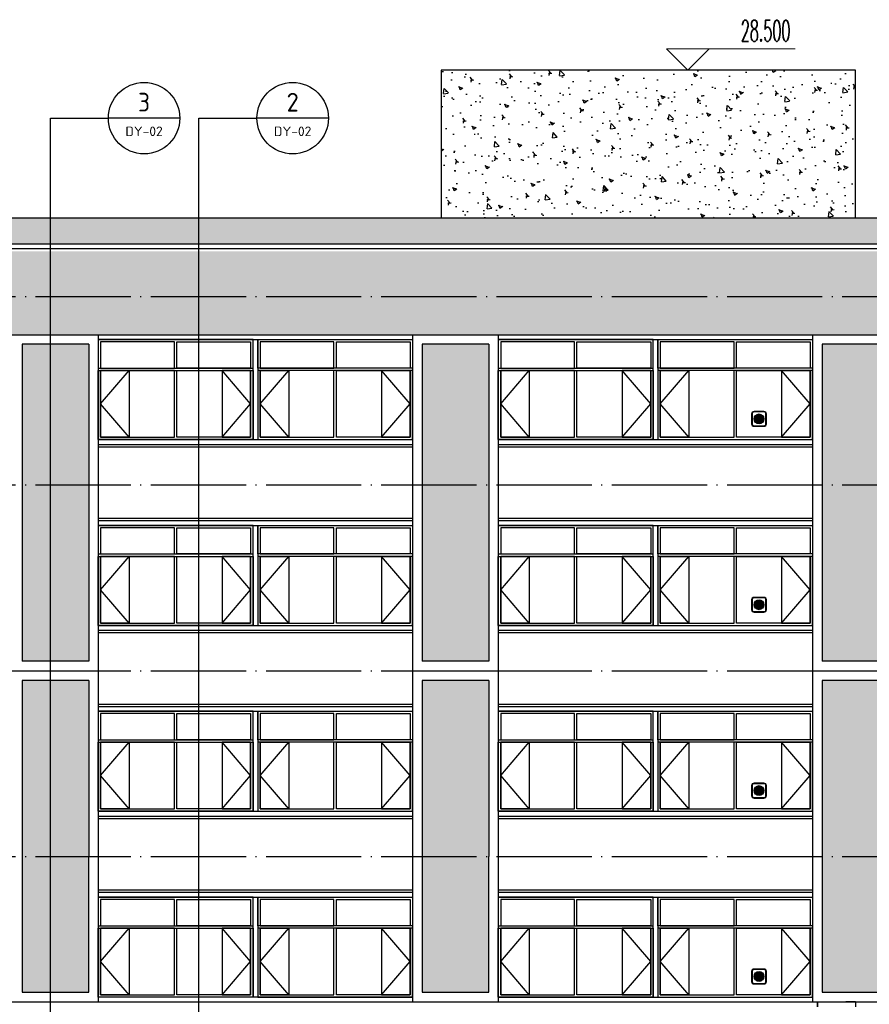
# Model space of a CAD drawing. Extents: x 1779708 to 7299578, y -1121471 to 88434.
# Tile 575 of 656: x 5535421 to 5553262, y -996658 to -975997. Entities that reach past the tile are written whole.
import ezdxf
from ezdxf.enums import TextEntityAlignment as Align

# ---------------------------------------------------------------- set-up
doc = ezdxf.new("R2010")
doc.units = 0
doc.header["$LTSCALE"] = 1000
doc.header["$MEASUREMENT"] = 0
doc.linetypes.add('DOTE', pattern=[2.42, 2, -0.2, 0.02, -0.2])
doc.layers.get('0').update_dxf_attribs({"linetype": 'CONTINUOUS'})
doc.layers.add('DIM_ELEV', color=3, linetype='CONTINUOUS', lineweight=13)
for name, color, linetype in [('DIM_IDEN', 3, 'CONTINUOUS'), ('DOTE', 1, 'DOTE'), ('PUB_TEXT', 7, 'CONTINUOUS'), ('WALL', 255, 'CONTINUOUS'), ('WINDOW', 2, 'CONTINUOUS'), ('建筑', 31, 'CONTINUOUS'), ('立面中线', 140, 'CONTINUOUS'), ('立面填充图例白', 7, 'CONTINUOUS'), ('立面粗线', 30, 'CONTINUOUS'), ('立面细线', 114, 'CONTINUOUS')]:
    doc.layers.add(name, color=color, linetype=linetype)
doc.styles.add('_TCH_DIM', font='SIMPLEX.shx', dxfattribs={"width": 0.7, "bigfont": 'GBCBIG.shx'})
doc.styles.get("Standard").update_dxf_attribs({"font": 'GBENOR', "bigfont": 'GBCBIG'})
pattern_1 = [(130, (10691819, -59205), (-819.83101, -71.725885), [85.725, -942.975]), (185, (10691819, -59205), (158.59272, 859.75489), [68.58, -754.38]), (79.549, (10691750.7, -59211), (-661.24126, 788.0251), [72.855, -801.405]), (133.8158, (10691819, -58976.4), (-1219.85568, -189.19048), [128.5875, -1414.4625]), (83.3644, (10691717.3, -58992.2), (-1068.31906, 1113.415), [109.2825, -1202.1075]), (188.816, (10691819, -58976.4), (-1068.32073, 1113.41303), [102.87, -1131.57]), (159, (10691704.7, -59033.6), (-682.26696, -460.19483), [85.725, -942.975]), (214, (10691704.7, -59033.6), (-278.10913, 828.84585), [68.58, -754.38]), (108.5486, (10691647.84, -59071.9), (-960.37421, 368.65286), [72.855, -801.405]), (142.5, (10691819, -59205.02), (-13.898715, 380.497675), [0, -745.236, 0, -765.81, 0, -757.2375]), (172.5, (10691819, -59205), (-300.68848, 450.812587), [0, -436.626, 0, -728.091, 0, -288.6075]), (212.5, (10692073.9, -59205.02), (-610.157678, -25.779348), [0, -285.75, 0, -891.54, 0, -1183.005]), (222.5, (10692188.2, -59205), (-666.581316, 114.41921), [0, -371.475, 0, -592.074, 0, -840.105])]

# ---------------------------------------------------------------- blocks, each defined once
blk = doc.blocks.new('b112')
at = {"layer": '建筑'}
h = blk.add_hatch(color=1, dxfattribs=at)
h.dxf.hatch_style = 1
edge = h.paths.add_edge_path()
edge.add_arc((2930760, 155416), 100, 0, 360)
for points in [[(2930660, 155266), (2930860, 155266, 0.414214), (2930910, 155316), (2930910, 155516, 0.414214), (2930860, 155566), (2930660, 155566, 0.414214), (2930610, 155516), (2930610, 155316, 0.414214)], [(2930660, 155276), (2930860, 155276, 0.414214), (2930900, 155316), (2930900, 155516, 0.414214), (2930860, 155556), (2930660, 155556, 0.414214), (2930620, 155516), (2930620, 155316, 0.414214)]]:
    blk.add_lwpolyline(points, format="xyb", close=True, dxfattribs=at)
at = {"layer": '建筑', "color": 1}
blk.add_circle((2930760, 155416), 100, dxfattribs=at)

msp = doc.modelspace()

# ---------------------------------------------------------------- hatches: boundary and pattern name
at = {"layer": '立面填充图例白'}
h = msp.add_hatch(dxfattribs=at)
h.set_pattern_fill('AR-CONC', color=0, scale=450, style=0)
h.set_pattern_definition(pattern_1)
h.paths.add_polyline_path([(5527771.5, -980158.3), (5560671.5, -980158.3), (5560671.5, -980708.3), (5527771.5, -980708.3)])
h = msp.add_hatch(dxfattribs=at)
h.set_pattern_fill('AR-CONC', color=0, scale=450, style=0)
h.set_pattern_definition([(50, (0, -3328.6), (819.83101, -71.725885), [85.725, -942.975]), (355, (0, -3328.6), (-158.59272, 859.75489), [68.58, -754.38]), (100.451, (68.3, -3334.6), (661.24126, 788.0251), [72.855, -801.405]), (46.1842, (0, -3100), (1219.85568, -189.19048), [128.5875, -1414.4625]), (96.6356, (101.7, -3115.8), (1068.31906, 1113.415), [109.2825, -1202.1075]), (351.184, (0, -3100), (1068.32073, 1113.41303), [102.87, -1131.57]), (21, (114.3, -3157.15), (682.26696, -460.19483), [85.725, -942.975]), (326, (114.3, -3157.15), (278.10913, 828.84585), [68.58, -754.38]), (71.4514, (171.16, -3195.5), (960.37421, 368.65286), [72.855, -801.405]), (37.5, (0, -3328.6), (13.898715, 380.497675), [0, -745.236, 0, -765.81, 0, -757.2375]), (7.5, (0, -3328.6), (300.68848, 450.812587), [0, -436.626, 0, -728.091, 0, -288.6075]), (327.5, (-254.9, -3328.6), (610.157678, -25.779348), [0, -285.75, 0, -891.54, 0, -1183.005]), (317.5, (-369.2, -3328.6), (666.581316, 114.41921), [0, -371.475, 0, -592.074, 0, -840.105])])
h.paths.add_polyline_path([(5561971.5, -980808.3), (5561371.5, -980808.3), (5561371.5, -981808.3), (5561971.5, -981808.3)])
h.paths.add_polyline_path([(5561971.5, -981808.3), (5561371.5, -981808.3), (5561371.5, -982608.3), (5561971.5, -982608.3)])
h.paths.add_polyline_path([(5527771.5, -980858.3), (5561371.5, -980858.3), (5561371.5, -982608.3), (5527771.5, -982608.3)])
at = {"layer": '立面细线'}
h = msp.add_hatch(dxfattribs=at)
h.set_pattern_fill('AR-CONC', color=256, scale=450, style=0)
h.set_pattern_definition(pattern_1)
h.paths.add_polyline_path([(5544271.5, -977058.3), (5552971.5, -977058.3), (5552971.5, -980158.3), (5544271.5, -980158.3)])
h = msp.add_hatch(dxfattribs=at)
h.set_pattern_fill('圆形花纹', color=256, scale=100, style=0)
h.set_pattern_definition([(180, (10888139.49, -59130.02), (-300, 150), [12, -288]), (90, (10888208.49, -59061.02), (150, 300), [12, -288]), (135, (10888190.49, -59007.02), (-2e-14, 299.9999995), [12.727922, -411.53614]), (135, (10888085.49, -59112.02), (-2e-14, 299.9999995), [12.727922, -411.53614]), (45, (10888181.49, -59112.02), (299.9999995, 2e-14), [12.727922, -411.53614]), (45, (10888076.49, -59007.02), (299.9999995, 2e-14), [12.727922, -411.53614]), (143.1301023, (10888181.49, -58998.02), (-300, 300), [15, -1485]), (143.1301023, (10888097.49, -59121.02), (-300, 300), [15, -1485]), (126.8698976, (10888076.49, -59103.02), (300, -300), [15, -1485]), (126.8698976, (10888199.49, -59019.02), (300, -300), [15, -1485]), (53.1301023, (10888190.49, -59103.02), (300, 300), [15, -1485]), (53.1301023, (10888067.49, -59019.02), (300, 300), [15, -1485]), (36.8698977, (10888085.49, -58998.02), (300, 300), [15, -1485]), (36.8698977, (10888169.49, -59121.02), (300, 300), [15, -1485]), (168.6900675, (10888127.49, -59130.02), (-299.9999992, 4e-07), [15.297058, -1514.4087]), (168.6900675, (10888154.49, -58983.02), (-299.9999992, 4e-07), [15.297058, -1514.4087]), (101.3099325, (10888208.49, -59049.02), (-4e-07, 299.9999992), [15.297058, -1514.4087]), (101.3099325, (10888061.49, -59076.02), (-4e-07, 299.9999992), [15.297058, -1514.4087]), (78.6900675, (10888058.49, -59049.02), (2e-08, -299.99999724), [15.297058, -1514.4087]), (78.6900675, (10888205.49, -59076.02), (2e-08, -299.99999724), [15.297058, -1514.4087]), (11.3099325, (10888139.49, -59130.02), (299.9999992, 4e-07), [15.297058, -1514.4087]), (11.3099325, (10888112.49, -58983.02), (299.9999992, 4e-07), [15.297058, -1514.4087]), (158.1985905, (10888169.49, -58989.02), (-599.9999998, 299.99999935), [16.155494, -1599.3939]), (158.1985905, (10888112.49, -59127.02), (-599.9999998, 299.99999935), [16.155494, -1599.3939]), (111.8014095, (10888205.49, -59034.02), (299.99999675, -599.9999933), [16.155494, -1599.3939]), (111.8014095, (10888067.49, -59091.02), (299.99999675, -599.9999933), [16.155494, -1599.3939]), (68.1985905, (10888199.49, -59091.02), (299.99999935, 599.9999998), [16.155494, -1599.3939]), (68.1985905, (10888061.49, -59034.02), (299.99999935, 599.9999998), [16.155494, -1599.3939]), (21.8014095, (10888154.49, -59127.02), (600.00000017, 299.9999984), [16.155494, -1599.3939]), (21.8014095, (10888097.49, -58989.02), (600.00000017, 299.9999984), [16.155494, -1599.3939])])
h.paths.add_polyline_path([(5535471.5, -989458.3), (5536871.5, -989458.3), (5536871.5, -982808.3), (5535471.5, -982808.3)])
h.paths.add_polyline_path([(5535471.5, -996406.1), (5536871.5, -996406.1), (5536871.5, -989860.6), (5535471.5, -989860.6)])
h = msp.add_hatch(dxfattribs=at)
h.set_pattern_fill('圆形花纹', color=256, scale=100, style=0)
h.set_pattern_definition([(180, (10896539.49, -59130.02), (-300, 150), [12, -288]), (90, (10896608.49, -59061.02), (150, 300), [12, -288]), (135, (10896590.49, -59007.02), (-2e-14, 299.9999995), [12.727922, -411.53614]), (135, (10896485.49, -59112.02), (-2e-14, 299.9999995), [12.727922, -411.53614]), (45, (10896581.49, -59112.02), (299.9999995, 2e-14), [12.727922, -411.53614]), (45, (10896476.49, -59007.02), (299.9999995, 2e-14), [12.727922, -411.53614]), (143.1301023, (10896581.49, -58998.02), (-300, 300), [15, -1485]), (143.1301023, (10896497.49, -59121.02), (-300, 300), [15, -1485]), (126.8698976, (10896476.49, -59103.02), (300, -300), [15, -1485]), (126.8698976, (10896599.49, -59019.02), (300, -300), [15, -1485]), (53.1301023, (10896590.49, -59103.02), (300, 300), [15, -1485]), (53.1301023, (10896467.49, -59019.02), (300, 300), [15, -1485]), (36.8698977, (10896485.49, -58998.02), (300, 300), [15, -1485]), (36.8698977, (10896569.49, -59121.02), (300, 300), [15, -1485]), (168.6900675, (10896527.49, -59130.02), (-299.9999992, 4e-07), [15.297058, -1514.4087]), (168.6900675, (10896554.49, -58983.02), (-299.9999992, 4e-07), [15.297058, -1514.4087]), (101.3099325, (10896608.49, -59049.02), (-4e-07, 299.9999992), [15.297058, -1514.4087]), (101.3099325, (10896461.49, -59076.02), (-4e-07, 299.9999992), [15.297058, -1514.4087]), (78.6900675, (10896458.49, -59049.02), (2e-08, -299.99999724), [15.297058, -1514.4087]), (78.6900675, (10896605.49, -59076.02), (2e-08, -299.99999724), [15.297058, -1514.4087]), (11.3099325, (10896539.49, -59130.02), (299.9999992, 4e-07), [15.297058, -1514.4087]), (11.3099325, (10896512.49, -58983.02), (299.9999992, 4e-07), [15.297058, -1514.4087]), (158.1985905, (10896569.49, -58989.02), (-599.9999998, 299.99999935), [16.155494, -1599.3939]), (158.1985905, (10896512.49, -59127.02), (-599.9999998, 299.99999935), [16.155494, -1599.3939]), (111.8014095, (10896605.49, -59034.02), (299.99999675, -599.9999933), [16.155494, -1599.3939]), (111.8014095, (10896467.49, -59091.02), (299.99999675, -599.9999933), [16.155494, -1599.3939]), (68.1985905, (10896599.49, -59091.02), (299.99999935, 599.9999998), [16.155494, -1599.3939]), (68.1985905, (10896461.49, -59034.02), (299.99999935, 599.9999998), [16.155494, -1599.3939]), (21.8014095, (10896554.49, -59127.02), (600.00000017, 299.9999984), [16.155494, -1599.3939]), (21.8014095, (10896497.49, -58989.02), (600.00000017, 299.9999984), [16.155494, -1599.3939])])
h.paths.add_polyline_path([(5543871.5, -989458.3), (5545271.5, -989458.3), (5545271.5, -982808.3), (5543871.5, -982808.3)])
h.paths.add_polyline_path([(5543871.5, -996406.1), (5545271.5, -996406.1), (5545271.5, -989860.6), (5543871.5, -989860.6)])
h = msp.add_hatch(dxfattribs=at)
h.set_pattern_fill('圆形花纹', color=256, scale=100, style=0)
h.set_pattern_definition([(180, (10904939.49, -59130.02), (-300, 150), [12, -288]), (90, (10905008.49, -59061.02), (150, 300), [12, -288]), (135, (10904990.49, -59007.02), (-2e-14, 299.9999995), [12.727922, -411.53614]), (135, (10904885.49, -59112.02), (-2e-14, 299.9999995), [12.727922, -411.53614]), (45, (10904981.49, -59112.02), (299.9999995, 2e-14), [12.727922, -411.53614]), (45, (10904876.49, -59007.02), (299.9999995, 2e-14), [12.727922, -411.53614]), (143.1301023, (10904981.49, -58998.02), (-300, 300), [15, -1485]), (143.1301023, (10904897.49, -59121.02), (-300, 300), [15, -1485]), (126.8698976, (10904876.49, -59103.02), (300, -300), [15, -1485]), (126.8698976, (10904999.49, -59019.02), (300, -300), [15, -1485]), (53.1301023, (10904990.49, -59103.02), (300, 300), [15, -1485]), (53.1301023, (10904867.49, -59019.02), (300, 300), [15, -1485]), (36.8698977, (10904885.49, -58998.02), (300, 300), [15, -1485]), (36.8698977, (10904969.49, -59121.02), (300, 300), [15, -1485]), (168.6900675, (10904927.49, -59130.02), (-299.9999992, 4e-07), [15.297058, -1514.4087]), (168.6900675, (10904954.49, -58983.02), (-299.9999992, 4e-07), [15.297058, -1514.4087]), (101.3099325, (10905008.49, -59049.02), (-4e-07, 299.9999992), [15.297058, -1514.4087]), (101.3099325, (10904861.49, -59076.02), (-4e-07, 299.9999992), [15.297058, -1514.4087]), (78.6900675, (10904858.49, -59049.02), (2e-08, -299.99999724), [15.297058, -1514.4087]), (78.6900675, (10905005.49, -59076.02), (2e-08, -299.99999724), [15.297058, -1514.4087]), (11.3099325, (10904939.49, -59130.02), (299.9999992, 4e-07), [15.297058, -1514.4087]), (11.3099325, (10904912.49, -58983.02), (299.9999992, 4e-07), [15.297058, -1514.4087]), (158.1985905, (10904969.49, -58989.02), (-599.9999998, 299.99999935), [16.155494, -1599.3939]), (158.1985905, (10904912.49, -59127.02), (-599.9999998, 299.99999935), [16.155494, -1599.3939]), (111.8014095, (10905005.49, -59034.02), (299.99999675, -599.9999933), [16.155494, -1599.3939]), (111.8014095, (10904867.49, -59091.02), (299.99999675, -599.9999933), [16.155494, -1599.3939]), (68.1985905, (10904999.49, -59091.02), (299.99999935, 599.9999998), [16.155494, -1599.3939]), (68.1985905, (10904861.49, -59034.02), (299.99999935, 599.9999998), [16.155494, -1599.3939]), (21.8014095, (10904954.49, -59127.02), (600.00000017, 299.9999984), [16.155494, -1599.3939]), (21.8014095, (10904897.49, -58989.02), (600.00000017, 299.9999984), [16.155494, -1599.3939])])
h.paths.add_polyline_path([(5552271.5, -989458.3), (5553671.5, -989458.3), (5553671.5, -982808.3), (5552271.5, -982808.3)])
h.paths.add_polyline_path([(5552271.5, -996406.1), (5553671.5, -996406.1), (5553671.5, -989860.6), (5552271.5, -989860.6)])

# ---------------------------------------------------------------- linework, layer by layer
at = {"layer": 'DIM_ELEV'}
for p, q in [((5549451.6, -977058.3), (5549001.6, -976608.3)), ((5549001.6, -976608.3), (5551701.6, -976608.3)), ((5549451.6, -977058.3), (5549901.6, -976608.3)), ((5546976.6, -977058.3), (5549901.6, -977058.3))]:
    msp.add_line(p, q, dxfattribs=at)
at = {"layer": 'DIM_IDEN'}
for p, q in [((5536065.5, -978063), (5537283.5, -978063)), ((5536065.5, -1006314.9), (5536065.5, -978063)), ((5538783.5, -978063), (5537283.5, -978063)), ((5539185.8, -978063), (5540403.8, -978063)), ((5539185.8, -1006314.9), (5539185.8, -978063)), ((5541903.8, -978063), (5540403.8, -978063))]:
    msp.add_line(p, q, dxfattribs=at)
for centre in [(5538033.5, -978063), (5541153.8, -978063)]:
    msp.add_circle(centre, 750, dxfattribs=at)
at = {"layer": 'DOTE'}
for p, q in [((5477674.9, -981808.3), (5567316.7, -981808.3)), ((5477674.9, -985758.3), (5567316.7, -985758.3)), ((5477674.9, -989658.3), (5567316.7, -989658.3)), ((5477674.9, -993558.3), (5567316.7, -993558.3))]:
    msp.add_line(p, q, dxfattribs=at)
at = {"layer": 'WALL'}
for p, q in [((5552171.5, -996608.3), (5552371.5, -996608.3)), ((5552171.5, -996608.3), (5552171.5, -996708.3)), ((5552371.5, -996608.3), (5552771.5, -996608.3)), ((5552771.5, -996608.3), (5552771.5, -996608.3)), ((5552971.5, -996608.3), (5552771.5, -996608.3)), ((5552971.5, -996608.3), (5552971.5, -996708.3))]:
    msp.add_line(p, q, dxfattribs=at)
at = {"layer": 'WINDOW'}
for points in [[(5537121.5, -983308.3), (5538671.5, -983308.3), (5538671.5, -982758.3), (5537121.5, -982758.3)], [(5540271.5, -983308.3), (5538721.5, -983308.3), (5538721.5, -982758.3), (5540271.5, -982758.3)], [(5540471.5, -983308.3), (5542021.5, -983308.3), (5542021.5, -982758.3), (5540471.5, -982758.3)], [(5543621.5, -983308.3), (5542071.5, -983308.3), (5542071.5, -982758.3), (5543621.5, -982758.3)], [(5545521.5, -983308.3), (5547071.5, -983308.3), (5547071.5, -982758.3), (5545521.5, -982758.3)], [(5548671.5, -983308.3), (5547121.5, -983308.3), (5547121.5, -982758.3), (5548671.5, -982758.3)], [(5548871.5, -983308.3), (5550421.5, -983308.3), (5550421.5, -982758.3), (5548871.5, -982758.3)], [(5552021.5, -983308.3), (5550471.5, -983308.3), (5550471.5, -982758.3), (5552021.5, -982758.3)], [(5537121.5, -984758.3), (5538671.5, -984758.3), (5538671.5, -983358.3), (5537121.5, -983358.3)], [(5540271.5, -984758.3), (5538721.5, -984758.3), (5538721.5, -983358.3), (5540271.5, -983358.3)], [(5540471.5, -984758.3), (5542021.5, -984758.3), (5542021.5, -983358.3), (5540471.5, -983358.3)], [(5543621.5, -984758.3), (5542071.5, -984758.3), (5542071.5, -983358.3), (5543621.5, -983358.3)], [(5545521.5, -984758.3), (5547071.5, -984758.3), (5547071.5, -983358.3), (5545521.5, -983358.3)], [(5548671.5, -984758.3), (5547121.5, -984758.3), (5547121.5, -983358.3), (5548671.5, -983358.3)], [(5548871.5, -984758.3), (5550421.5, -984758.3), (5550421.5, -983358.3), (5548871.5, -983358.3)], [(5552021.5, -984758.3), (5550471.5, -984758.3), (5550471.5, -983358.3), (5552021.5, -983358.3)], [(5537121.5, -987208.3), (5538671.5, -987208.3), (5538671.5, -986658.3), (5537121.5, -986658.3)], [(5540271.5, -987208.3), (5538721.5, -987208.3), (5538721.5, -986658.3), (5540271.5, -986658.3)], [(5540471.5, -987208.3), (5542021.5, -987208.3), (5542021.5, -986658.3), (5540471.5, -986658.3)], [(5543621.5, -987208.3), (5542071.5, -987208.3), (5542071.5, -986658.3), (5543621.5, -986658.3)], [(5545521.5, -987208.3), (5547071.5, -987208.3), (5547071.5, -986658.3), (5545521.5, -986658.3)], [(5548671.5, -987208.3), (5547121.5, -987208.3), (5547121.5, -986658.3), (5548671.5, -986658.3)], [(5548871.5, -987208.3), (5550421.5, -987208.3), (5550421.5, -986658.3), (5548871.5, -986658.3)], [(5552021.5, -987208.3), (5550471.5, -987208.3), (5550471.5, -986658.3), (5552021.5, -986658.3)], [(5537121.5, -988658.3), (5538671.5, -988658.3), (5538671.5, -987258.3), (5537121.5, -987258.3)], [(5540271.5, -988658.3), (5538721.5, -988658.3), (5538721.5, -987258.3), (5540271.5, -987258.3)], [(5540471.5, -988658.3), (5542021.5, -988658.3), (5542021.5, -987258.3), (5540471.5, -987258.3)], [(5543621.5, -988658.3), (5542071.5, -988658.3), (5542071.5, -987258.3), (5543621.5, -987258.3)], [(5545521.5, -988658.3), (5547071.5, -988658.3), (5547071.5, -987258.3), (5545521.5, -987258.3)], [(5548671.5, -988658.3), (5547121.5, -988658.3), (5547121.5, -987258.3), (5548671.5, -987258.3)], [(5548871.5, -988658.3), (5550421.5, -988658.3), (5550421.5, -987258.3), (5548871.5, -987258.3)], [(5552021.5, -988658.3), (5550471.5, -988658.3), (5550471.5, -987258.3), (5552021.5, -987258.3)], [(5537121.5, -991108.3), (5538671.5, -991108.3), (5538671.5, -990558.3), (5537121.5, -990558.3)], [(5540271.5, -991108.3), (5538721.5, -991108.3), (5538721.5, -990558.3), (5540271.5, -990558.3)], [(5540471.5, -991108.3), (5542021.5, -991108.3), (5542021.5, -990558.3), (5540471.5, -990558.3)], [(5543621.5, -991108.3), (5542071.5, -991108.3), (5542071.5, -990558.3), (5543621.5, -990558.3)], [(5545521.5, -991108.3), (5547071.5, -991108.3), (5547071.5, -990558.3), (5545521.5, -990558.3)], [(5548671.5, -991108.3), (5547121.5, -991108.3), (5547121.5, -990558.3), (5548671.5, -990558.3)], [(5548871.5, -991108.3), (5550421.5, -991108.3), (5550421.5, -990558.3), (5548871.5, -990558.3)], [(5552021.5, -991108.3), (5550471.5, -991108.3), (5550471.5, -990558.3), (5552021.5, -990558.3)], [(5537121.5, -992558.3), (5538671.5, -992558.3), (5538671.5, -991158.3), (5537121.5, -991158.3)], [(5540271.5, -992558.3), (5538721.5, -992558.3), (5538721.5, -991158.3), (5540271.5, -991158.3)], [(5540471.5, -992558.3), (5542021.5, -992558.3), (5542021.5, -991158.3), (5540471.5, -991158.3)], [(5543621.5, -992558.3), (5542071.5, -992558.3), (5542071.5, -991158.3), (5543621.5, -991158.3)], [(5545521.5, -992558.3), (5547071.5, -992558.3), (5547071.5, -991158.3), (5545521.5, -991158.3)], [(5548671.5, -992558.3), (5547121.5, -992558.3), (5547121.5, -991158.3), (5548671.5, -991158.3)], [(5548871.5, -992558.3), (5550421.5, -992558.3), (5550421.5, -991158.3), (5548871.5, -991158.3)], [(5552021.5, -992558.3), (5550471.5, -992558.3), (5550471.5, -991158.3), (5552021.5, -991158.3)], [(5537121.5, -995008.3), (5538671.5, -995008.3), (5538671.5, -994458.3), (5537121.5, -994458.3)], [(5540271.5, -995008.3), (5538721.5, -995008.3), (5538721.5, -994458.3), (5540271.5, -994458.3)], [(5540471.5, -995008.3), (5542021.5, -995008.3), (5542021.5, -994458.3), (5540471.5, -994458.3)], [(5543621.5, -995008.3), (5542071.5, -995008.3), (5542071.5, -994458.3), (5543621.5, -994458.3)], [(5545521.5, -995008.3), (5547071.5, -995008.3), (5547071.5, -994458.3), (5545521.5, -994458.3)], [(5548671.5, -995008.3), (5547121.5, -995008.3), (5547121.5, -994458.3), (5548671.5, -994458.3)], [(5548871.5, -995008.3), (5550421.5, -995008.3), (5550421.5, -994458.3), (5548871.5, -994458.3)], [(5552021.5, -995008.3), (5550471.5, -995008.3), (5550471.5, -994458.3), (5552021.5, -994458.3)], [(5537121.5, -996458.3), (5538671.5, -996458.3), (5538671.5, -995058.3), (5537121.5, -995058.3)], [(5540271.5, -996458.3), (5538721.5, -996458.3), (5538721.5, -995058.3), (5540271.5, -995058.3)], [(5540471.5, -996458.3), (5542021.5, -996458.3), (5542021.5, -995058.3), (5540471.5, -995058.3)], [(5543621.5, -996458.3), (5542071.5, -996458.3), (5542071.5, -995058.3), (5543621.5, -995058.3)], [(5545521.5, -996458.3), (5547071.5, -996458.3), (5547071.5, -995058.3), (5545521.5, -995058.3)], [(5548671.5, -996458.3), (5547121.5, -996458.3), (5547121.5, -995058.3), (5548671.5, -995058.3)], [(5548871.5, -996458.3), (5550421.5, -996458.3), (5550421.5, -995058.3), (5548871.5, -995058.3)], [(5552021.5, -996458.3), (5550471.5, -996458.3), (5550471.5, -995058.3), (5552021.5, -995058.3)]]:
    msp.add_lwpolyline(points, close=True, dxfattribs=at)
at = {"layer": '立面中线'}
for points in [[(5560671.5, -980158.3), (5527771.5, -980158.3)], [(5537071.5, -982708.3), (5543671.5, -982708.3)], [(5540321.5, -984808.3), (5540321.5, -982708.3)], [(5540421.5, -982708.3), (5540421.5, -984808.3)], [(5545471.5, -982708.3), (5552071.5, -982708.3)], [(5548721.5, -984808.3), (5548721.5, -982708.3)], [(5548821.5, -982708.3), (5548821.5, -984808.3)], [(5537071.5, -984808.3), (5543671.5, -984808.3)], [(5537071.5, -984908.3), (5543671.5, -984908.3)], [(5545471.5, -984808.3), (5552071.5, -984808.3)], [(5545471.5, -984908.3), (5552071.5, -984908.3)], [(5537071.5, -984958.3), (5543671.5, -984958.3)], [(5545471.5, -984958.3), (5552071.5, -984958.3)], [(5537071.5, -986458.3), (5543671.5, -986458.3)], [(5537071.5, -986508.3), (5543671.5, -986508.3)], [(5545471.5, -986458.3), (5552071.5, -986458.3)], [(5545471.5, -986508.3), (5552071.5, -986508.3)], [(5537071.5, -986608.3), (5543671.5, -986608.3)], [(5540321.5, -988708.3), (5540321.5, -986608.3)], [(5540421.5, -986608.3), (5540421.5, -988708.3)], [(5545471.5, -986608.3), (5552071.5, -986608.3)], [(5548721.5, -988708.3), (5548721.5, -986608.3)], [(5548821.5, -986608.3), (5548821.5, -988708.3)], [(5537071.5, -988708.3), (5543671.5, -988708.3)], [(5537071.5, -988808.3), (5543671.5, -988808.3)], [(5537071.5, -988858.3), (5543671.5, -988858.3)], [(5545471.5, -988708.3), (5552071.5, -988708.3)], [(5545471.5, -988808.3), (5552071.5, -988808.3)], [(5545471.5, -988858.3), (5552071.5, -988858.3)], [(5537071.5, -990358.3), (5543671.5, -990358.3)], [(5537071.5, -990408.3), (5543671.5, -990408.3)], [(5537071.5, -990508.3), (5543671.5, -990508.3)], [(5540321.5, -992608.3), (5540321.5, -990508.3)], [(5540421.5, -990508.3), (5540421.5, -992608.3)], [(5545471.5, -990358.3), (5552071.5, -990358.3)], [(5545471.5, -990408.3), (5552071.5, -990408.3)], [(5545471.5, -990508.3), (5552071.5, -990508.3)], [(5548721.5, -992608.3), (5548721.5, -990508.3)], [(5548821.5, -990508.3), (5548821.5, -992608.3)], [(5537071.5, -992608.3), (5543671.5, -992608.3)], [(5537071.5, -992708.3), (5543671.5, -992708.3)], [(5537071.5, -992758.3), (5543671.5, -992758.3)], [(5545471.5, -992608.3), (5552071.5, -992608.3)], [(5545471.5, -992708.3), (5552071.5, -992708.3)], [(5545471.5, -992758.3), (5552071.5, -992758.3)], [(5537071.5, -994258.3), (5543671.5, -994258.3)], [(5537071.5, -994308.3), (5543671.5, -994308.3)], [(5537071.5, -994408.3), (5543671.5, -994408.3)], [(5540321.5, -996508.3), (5540321.5, -994408.3)], [(5540421.5, -994408.3), (5540421.5, -996508.3)], [(5545471.5, -994258.3), (5552071.5, -994258.3)], [(5545471.5, -994308.3), (5552071.5, -994308.3)], [(5545471.5, -994408.3), (5552071.5, -994408.3)], [(5548721.5, -996508.3), (5548721.5, -994408.3)], [(5548821.5, -994408.3), (5548821.5, -996508.3)], [(5543671.5, -996508.3), (5537071.5, -996508.3)], [(5545471.5, -996508.3), (5552071.5, -996508.3)]]:
    msp.add_lwpolyline(points, dxfattribs=at)
for points in [[(5537071.5, -983308.3), (5540321.5, -983308.3), (5540321.5, -982708.3), (5537071.5, -982708.3)], [(5540421.5, -982708.3), (5543671.5, -982708.3), (5543671.5, -983308.3), (5540421.5, -983308.3)], [(5548721.5, -982708.3), (5545471.5, -982708.3), (5545471.5, -983308.3), (5548721.5, -983308.3)], [(5548821.5, -982708.3), (5552071.5, -982708.3), (5552071.5, -983308.3), (5548821.5, -983308.3)], [(5537071.5, -983358.3), (5540321.5, -983358.3), (5540321.5, -984808.3), (5537071.5, -984808.3)], [(5540421.5, -984808.3), (5543671.5, -984808.3), (5543671.5, -983358.3), (5540421.5, -983358.3)], [(5548721.5, -984808.3), (5545471.5, -984808.3), (5545471.5, -983358.3), (5548721.5, -983358.3)], [(5548821.5, -984808.3), (5552071.5, -984808.3), (5552071.5, -983358.3), (5548821.5, -983358.3)], [(5537071.5, -987208.3), (5540321.5, -987208.3), (5540321.5, -986608.3), (5537071.5, -986608.3)], [(5540421.5, -986608.3), (5543671.5, -986608.3), (5543671.5, -987208.3), (5540421.5, -987208.3)], [(5548721.5, -986608.3), (5545471.5, -986608.3), (5545471.5, -987208.3), (5548721.5, -987208.3)], [(5548821.5, -986608.3), (5552071.5, -986608.3), (5552071.5, -987208.3), (5548821.5, -987208.3)], [(5537071.5, -987258.3), (5540321.5, -987258.3), (5540321.5, -988708.3), (5537071.5, -988708.3)], [(5540421.5, -988708.3), (5543671.5, -988708.3), (5543671.5, -987258.3), (5540421.5, -987258.3)], [(5548721.5, -988708.3), (5545471.5, -988708.3), (5545471.5, -987258.3), (5548721.5, -987258.3)], [(5548821.5, -988708.3), (5552071.5, -988708.3), (5552071.5, -987258.3), (5548821.5, -987258.3)], [(5537071.5, -991108.3), (5540321.5, -991108.3), (5540321.5, -990508.3), (5537071.5, -990508.3)], [(5540421.5, -990508.3), (5543671.5, -990508.3), (5543671.5, -991108.3), (5540421.5, -991108.3)], [(5548721.5, -990508.3), (5545471.5, -990508.3), (5545471.5, -991108.3), (5548721.5, -991108.3)], [(5548821.5, -990508.3), (5552071.5, -990508.3), (5552071.5, -991108.3), (5548821.5, -991108.3)], [(5537071.5, -991158.3), (5540321.5, -991158.3), (5540321.5, -992608.3), (5537071.5, -992608.3)], [(5540421.5, -992608.3), (5543671.5, -992608.3), (5543671.5, -991158.3), (5540421.5, -991158.3)], [(5548721.5, -992608.3), (5545471.5, -992608.3), (5545471.5, -991158.3), (5548721.5, -991158.3)], [(5548821.5, -992608.3), (5552071.5, -992608.3), (5552071.5, -991158.3), (5548821.5, -991158.3)], [(5537071.5, -995008.3), (5540321.5, -995008.3), (5540321.5, -994408.3), (5537071.5, -994408.3)], [(5540421.5, -994408.3), (5543671.5, -994408.3), (5543671.5, -995008.3), (5540421.5, -995008.3)], [(5548721.5, -994408.3), (5545471.5, -994408.3), (5545471.5, -995008.3), (5548721.5, -995008.3)], [(5548821.5, -994408.3), (5552071.5, -994408.3), (5552071.5, -995008.3), (5548821.5, -995008.3)], [(5537071.5, -995058.3), (5540321.5, -995058.3), (5540321.5, -996508.3), (5537071.5, -996508.3)], [(5540421.5, -996508.3), (5543671.5, -996508.3), (5543671.5, -995058.3), (5540421.5, -995058.3)], [(5548721.5, -996508.3), (5545471.5, -996508.3), (5545471.5, -995058.3), (5548721.5, -995058.3)], [(5548821.5, -996508.3), (5552071.5, -996508.3), (5552071.5, -995058.3), (5548821.5, -995058.3)]]:
    msp.add_lwpolyline(points, close=True, dxfattribs=at)
at = {"layer": '立面粗线'}
for p, q in [((5552171.5, -996708.3), (5552171.5, -996608.3)), ((5552171.5, -996608.3), (5552271.5, -996608.3))]:
    msp.add_line(p, q, dxfattribs=at)
for points in [[(5562071.5, -980708.3), (5523571.5, -980708.3)], [(5562071.5, -980808.3), (5523571.5, -980808.3)], [(5523571.5, -982608.3), (5561971.5, -982608.3)], [(5537071.5, -982608.3), (5537071.5, -985758.3)], [(5543671.5, -982608.3), (5543671.5, -985758.3)], [(5545471.5, -982608.3), (5545471.5, -985758.3)], [(5552071.5, -982608.3), (5552071.5, -985758.3)], [(5535471.5, -982808.3), (5535471.5, -985758.3)], [(5536871.5, -982808.3), (5535471.5, -982808.3)], [(5536871.5, -982808.3), (5536871.5, -985758.3)], [(5543871.5, -982808.3), (5543871.5, -985758.3)], [(5545271.5, -982808.3), (5543871.5, -982808.3)], [(5545271.5, -982808.3), (5545271.5, -985758.3)], [(5552271.5, -982808.3), (5552271.5, -985758.3)], [(5553671.5, -982808.3), (5552271.5, -982808.3)], [(5535471.5, -985758.3), (5535471.5, -989458.3)], [(5536871.5, -985758.3), (5536871.5, -989458.3)], [(5537071.5, -985758.3), (5537071.5, -989658.3)], [(5543671.5, -985758.3), (5543671.5, -989658.3)], [(5543871.5, -985758.3), (5543871.5, -989458.3)], [(5545271.5, -985758.3), (5545271.5, -989458.3)], [(5545471.5, -985758.3), (5545471.5, -989658.3)], [(5552071.5, -985758.3), (5552071.5, -989658.3)], [(5552271.5, -985758.3), (5552271.5, -989458.3)], [(5536871.5, -989458.3), (5535471.5, -989458.3)], [(5545271.5, -989458.3), (5543871.5, -989458.3)], [(5553671.5, -989458.3), (5552271.5, -989458.3)], [(5535271.5, -989658.3), (5537071.5, -989658.3)], [(5537071.5, -989658.3), (5537071.5, -993558.3)], [(5543671.5, -989658.3), (5543671.5, -993558.3)], [(5543671.5, -989658.3), (5545471.5, -989658.3)], [(5545471.5, -989658.3), (5545471.5, -993558.3)], [(5552071.5, -989658.3), (5552071.5, -993558.3)], [(5552071.5, -989658.3), (5553871.5, -989658.3)], [(5535471.5, -989860.6), (5535471.5, -993558.3)], [(5536871.5, -989860.6), (5535471.5, -989860.6)], [(5536871.5, -989860.6), (5536871.5, -993558.3)], [(5543871.5, -989860.6), (5543871.5, -993558.3)], [(5545271.5, -989860.6), (5543871.5, -989860.6)], [(5545271.5, -989860.6), (5545271.5, -993558.3)], [(5552271.5, -989860.6), (5552271.5, -993558.3)], [(5553671.5, -989860.6), (5552271.5, -989860.6)], [(5535471.5, -993558.3), (5535471.5, -996406.1), (5536871.5, -996406.1), (5536871.5, -993558.3)], [(5537071.5, -993558.3), (5537071.5, -996608.3)], [(5543671.5, -993558.3), (5543671.5, -996608.3)], [(5543871.5, -993558.3), (5543871.5, -996406.1), (5545271.5, -996406.1), (5545271.5, -993558.3)], [(5545471.5, -993558.3), (5545471.5, -996608.3)], [(5552071.5, -993558.3), (5552071.5, -996608.3)], [(5552271.5, -993558.3), (5552271.5, -996406.1), (5553671.5, -996406.1), (5553671.5, -993558.3)], [(5526871.5, -996608.3), (5561971.5, -996608.3)]]:
    msp.add_lwpolyline(points, dxfattribs=at)
at = {"layer": '立面细线'}
for points in [[(5552971.5, -980158.3), (5552971.5, -977058.3), (5544271.5, -977058.3), (5544271.5, -980158.3)], [(5537721.5, -984758.3), (5537121.5, -984758.3), (5537121.5, -983358.3), (5537721.5, -983358.3), (5537721.5, -984758.3), (5537121.5, -984058.3), (5537721.5, -983358.3)], [(5539671.5, -984758.3), (5540271.5, -984758.3), (5540271.5, -983358.3), (5539671.5, -983358.3), (5539671.5, -984758.3), (5540271.5, -984058.3), (5539671.5, -983358.3)], [(5541071.5, -984758.3), (5540471.5, -984758.3), (5540471.5, -983358.3), (5541071.5, -983358.3), (5541071.5, -984758.3), (5540471.5, -984058.3), (5541071.5, -983358.3)], [(5543021.5, -984758.3), (5543621.5, -984758.3), (5543621.5, -983358.3), (5543021.5, -983358.3), (5543021.5, -984758.3), (5543621.5, -984058.3), (5543021.5, -983358.3)], [(5546121.5, -984758.3), (5545521.5, -984758.3), (5545521.5, -983358.3), (5546121.5, -983358.3), (5546121.5, -984758.3), (5545521.5, -984058.3), (5546121.5, -983358.3)], [(5548071.5, -984758.3), (5548671.5, -984758.3), (5548671.5, -983358.3), (5548071.5, -983358.3), (5548071.5, -984758.3), (5548671.5, -984058.3), (5548071.5, -983358.3)], [(5549471.5, -984758.3), (5548871.5, -984758.3), (5548871.5, -983358.3), (5549471.5, -983358.3), (5549471.5, -984758.3), (5548871.5, -984058.3), (5549471.5, -983358.3)], [(5551421.5, -984758.3), (5552021.5, -984758.3), (5552021.5, -983358.3), (5551421.5, -983358.3), (5551421.5, -984758.3), (5552021.5, -984058.3), (5551421.5, -983358.3)], [(5537721.5, -988658.3), (5537121.5, -988658.3), (5537121.5, -987258.3), (5537721.5, -987258.3), (5537721.5, -988658.3), (5537121.5, -987958.3), (5537721.5, -987258.3)], [(5539671.5, -988658.3), (5540271.5, -988658.3), (5540271.5, -987258.3), (5539671.5, -987258.3), (5539671.5, -988658.3), (5540271.5, -987958.3), (5539671.5, -987258.3)], [(5541071.5, -988658.3), (5540471.5, -988658.3), (5540471.5, -987258.3), (5541071.5, -987258.3), (5541071.5, -988658.3), (5540471.5, -987958.3), (5541071.5, -987258.3)], [(5543021.5, -988658.3), (5543621.5, -988658.3), (5543621.5, -987258.3), (5543021.5, -987258.3), (5543021.5, -988658.3), (5543621.5, -987958.3), (5543021.5, -987258.3)], [(5546121.5, -988658.3), (5545521.5, -988658.3), (5545521.5, -987258.3), (5546121.5, -987258.3), (5546121.5, -988658.3), (5545521.5, -987958.3), (5546121.5, -987258.3)], [(5548071.5, -988658.3), (5548671.5, -988658.3), (5548671.5, -987258.3), (5548071.5, -987258.3), (5548071.5, -988658.3), (5548671.5, -987958.3), (5548071.5, -987258.3)], [(5549471.5, -988658.3), (5548871.5, -988658.3), (5548871.5, -987258.3), (5549471.5, -987258.3), (5549471.5, -988658.3), (5548871.5, -987958.3), (5549471.5, -987258.3)], [(5551421.5, -988658.3), (5552021.5, -988658.3), (5552021.5, -987258.3), (5551421.5, -987258.3), (5551421.5, -988658.3), (5552021.5, -987958.3), (5551421.5, -987258.3)], [(5537721.5, -992558.3), (5537121.5, -992558.3), (5537121.5, -991158.3), (5537721.5, -991158.3), (5537721.5, -992558.3), (5537121.5, -991858.3), (5537721.5, -991158.3)], [(5539671.5, -992558.3), (5540271.5, -992558.3), (5540271.5, -991158.3), (5539671.5, -991158.3), (5539671.5, -992558.3), (5540271.5, -991858.3), (5539671.5, -991158.3)], [(5541071.5, -992558.3), (5540471.5, -992558.3), (5540471.5, -991158.3), (5541071.5, -991158.3), (5541071.5, -992558.3), (5540471.5, -991858.3), (5541071.5, -991158.3)], [(5543021.5, -992558.3), (5543621.5, -992558.3), (5543621.5, -991158.3), (5543021.5, -991158.3), (5543021.5, -992558.3), (5543621.5, -991858.3), (5543021.5, -991158.3)], [(5546121.5, -992558.3), (5545521.5, -992558.3), (5545521.5, -991158.3), (5546121.5, -991158.3), (5546121.5, -992558.3), (5545521.5, -991858.3), (5546121.5, -991158.3)], [(5548071.5, -992558.3), (5548671.5, -992558.3), (5548671.5, -991158.3), (5548071.5, -991158.3), (5548071.5, -992558.3), (5548671.5, -991858.3), (5548071.5, -991158.3)], [(5549471.5, -992558.3), (5548871.5, -992558.3), (5548871.5, -991158.3), (5549471.5, -991158.3), (5549471.5, -992558.3), (5548871.5, -991858.3), (5549471.5, -991158.3)], [(5551421.5, -992558.3), (5552021.5, -992558.3), (5552021.5, -991158.3), (5551421.5, -991158.3), (5551421.5, -992558.3), (5552021.5, -991858.3), (5551421.5, -991158.3)], [(5537721.5, -996458.3), (5537121.5, -996458.3), (5537121.5, -995058.3), (5537721.5, -995058.3), (5537721.5, -996458.3), (5537121.5, -995758.3), (5537721.5, -995058.3)], [(5539671.5, -996458.3), (5540271.5, -996458.3), (5540271.5, -995058.3), (5539671.5, -995058.3), (5539671.5, -996458.3), (5540271.5, -995758.3), (5539671.5, -995058.3)], [(5541071.5, -996458.3), (5540471.5, -996458.3), (5540471.5, -995058.3), (5541071.5, -995058.3), (5541071.5, -996458.3), (5540471.5, -995758.3), (5541071.5, -995058.3)], [(5543021.5, -996458.3), (5543621.5, -996458.3), (5543621.5, -995058.3), (5543021.5, -995058.3), (5543021.5, -996458.3), (5543621.5, -995758.3), (5543021.5, -995058.3)], [(5546121.5, -996458.3), (5545521.5, -996458.3), (5545521.5, -995058.3), (5546121.5, -995058.3), (5546121.5, -996458.3), (5545521.5, -995758.3), (5546121.5, -995058.3)], [(5548071.5, -996458.3), (5548671.5, -996458.3), (5548671.5, -995058.3), (5548071.5, -995058.3), (5548071.5, -996458.3), (5548671.5, -995758.3), (5548071.5, -995058.3)], [(5549471.5, -996458.3), (5548871.5, -996458.3), (5548871.5, -995058.3), (5549471.5, -995058.3), (5549471.5, -996458.3), (5548871.5, -995758.3), (5549471.5, -995058.3)], [(5551421.5, -996458.3), (5552021.5, -996458.3), (5552021.5, -995058.3), (5551421.5, -995058.3), (5551421.5, -996458.3), (5552021.5, -995758.3), (5551421.5, -995058.3)]]:
    msp.add_lwpolyline(points, dxfattribs=at)

# ---------------------------------------------------------------- block references
at = {"color": 253, "xscale": 1.036800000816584, "yscale": 1.036800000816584, "zscale": 1.036800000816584}
for p in [(2512333.9, -1145509, 0), (2512333.9, -1149409, 0), (2512333.9, -1153309, 0), (2512333.9, -1157209, 0)]:
    msp.add_blockref('b112', p, dxfattribs=at)

# ---------------------------------------------------------------- texts
at = {"layer": 'PUB_TEXT', "color": 7, "style": '_TCH_DIM', "width": 0.494118}
msp.add_text('28.500', height=446.25, dxfattribs=at).set_placement((5550564.6, -976450.8))
at = {"layer": 'PUB_TEXT', "color": 7}
for s, height, width, p, p2 in [('3', 392.8, 0.978638, (5537907.7, -977924.3), (5538159.4, -977924.3)), ('2', 391.9, 0.995924, (5541024.6, -977924.2), (5541283.1, -977924.2)), ('DY-02', 201.87, 1.026321, (5537642.1, -978440), (5538424.9, -978440)), ('DY-02', 201.87, 1.026321, (5540762.4, -978440), (5541545.2, -978440))]:
    msp.add_text(s, height=height, dxfattribs=dict(at, width=width)).set_placement(p, p2, align=Align.FIT)

doc.saveas('drawing.dxf')
